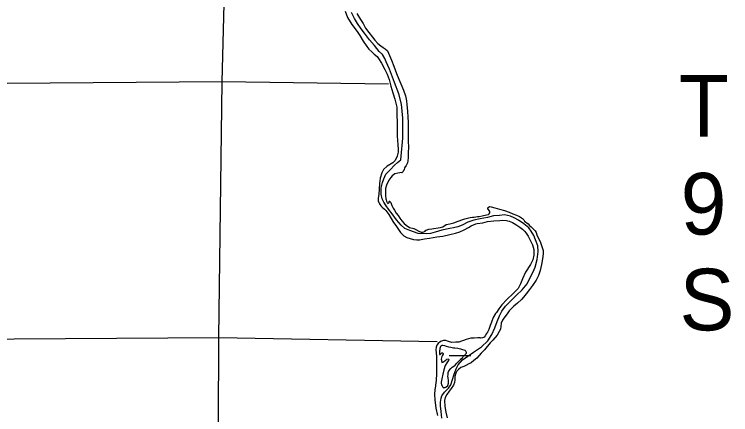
# Model space of a CAD drawing. Extents: x 369523 to 838377, y 495025 to 936819.
# Drawn here: x 617632 to 632351, y 711224 to 719450 of the extents above; entities that cross this region are included whole.
import ezdxf

# ---------------------------------------------------------------- set-up
doc = ezdxf.new("R2010")
doc.units = 0
for name, color, linetype in [('21', 7, 'Continuous'), ('Level 10', 7, 'Continuous'), ('Level 22', 7, 'Continuous'), ('Level 6', 7, 'Continuous')]:
    doc.layers.add(name, color=color, linetype=linetype)

msp = doc.modelspace()

# ---------------------------------------------------------------- linework, layer by layer
at = {"layer": '21'}
msp.add_line((631606, 715557), (631606, 715557), dxfattribs=at)
at = {"layer": 'Level 10'}
for points in [[(624432, 719513), (624479, 719388), (624570, 719240), (624676, 719094), (624731, 719015), (624802, 718901), (624874, 718792), (624917, 718737), (624977, 718678), (625026, 718633), (625085, 718581), (625112, 718541), (625176, 718446), (625247, 718318), (625293, 718221), (625333, 718112), (625370, 717976), (625407, 717837), (625450, 717706), (625474, 717628), (625490, 717540), (625495, 717390), (625499, 717222), (625499, 717074), (625501, 716948), (625505, 716866), (625511, 716770), (625519, 716682), (625519, 716616), (625501, 716533), (625457, 716450), (625408, 716399), (625290, 716328), (625221, 716259), (625183, 716192), (625151, 716087), (625134, 715972), (625127, 715856), (625119, 715752), (625111, 715663), (625106, 715615), (625119, 715585), (625137, 715554), (625164, 715518), (625193, 715487), (625236, 715446), (625264, 715421), (625330, 715334), (625376, 715257), (625422, 715176), (625469, 715109), (625525, 715030), (625566, 714969), (625636, 714900), (625695, 714861)], [(624673, 719469), (624744, 719346), (624798, 719261), (624850, 719164), (624914, 719079), (624990, 718979), (625041, 718916), (625103, 718851), (625166, 718803), (625208, 718766), (625253, 718743), (625300, 718698), (625380, 718505), (625433, 718384), (625488, 718235), (625535, 718116), (625571, 718023), (625628, 717894), (625669, 717773), (625689, 717673), (625699, 717589), (625714, 717457), (625720, 717339), (625723, 717231), (625723, 717115), (625727, 716959), (625728, 716845), (625732, 716719), (625727, 716602), (625727, 716510), (625717, 716438), (625710, 716402), (625700, 716370), (625685, 716341), (625650, 716298), (625641, 716258), (625637, 716250), (625631, 716238), (625620, 716218), (625602, 716197), (625592, 716195), (625582, 716197), (625552, 716196), (625509, 716189), (625449, 716170), (625398, 716130), (625367, 716094), (625328, 716041), (625282, 715942), (625262, 715871), (625256, 715795), (625257, 715743), (625262, 715709), (625265, 715677), (625267, 715661), (625273, 715639), (625282, 715613), (625286, 715599), (625291, 715585), (625299, 715574), (625309, 715566), (625321, 715568), (625327, 715576), (625333, 715586), (625332, 715604), (625338, 715610), (625346, 715611), (625356, 715599), (625367, 715581), (625392, 715520), (625417, 715464), (625444, 715423), (625481, 715367), (625517, 715314), (625554, 715263), (625597, 715206), (625642, 715153), (625687, 715118), (625754, 715071), (625840, 715047), (625885, 715026), (625947, 714995), (625994, 714976), (626020, 714977), (626050, 714984), (626071, 714992), (626087, 715012), (626095, 715017), (626150, 715036), (626212, 715043)], [(626212, 715043), (626385, 715069), (626435, 715086), (626508, 715130), (626583, 715148), (626661, 715169), (626750, 715203), (626845, 715234), (626889, 715245), (627000, 715277), (627050, 715280), (627078, 715285), (627149, 715293), (627185, 715295), (627247, 715309), (627331, 715327), (627376, 715340), (627392, 715352), (627401, 715372), (627403, 715402), (627392, 715420), (627372, 715438), (627362, 715449), (627363, 715472), (627371, 715480), (627393, 715498), (627431, 715497), (627505, 715477), (627598, 715447), (627704, 715421), (627803, 715385), (627875, 715353), (627950, 715320), (628011, 715294), (628071, 715257), (628098, 715224), (628117, 715202), (628188, 715148), (628221, 715112), (628255, 715085), (628284, 715046), (628333, 715001), (628354, 714965), (628371, 714921), (628402, 714846), (628438, 714781), (628462, 714703), (628502, 714600), (628497, 714532), (628488, 714425), (628465, 714311), (628435, 714184), (628402, 714085), (628356, 713986), (628279, 713878), (628216, 713798), (628151, 713707), (628094, 713640), (628051, 713593), (627973, 713515), (627893, 713453), (627840, 713398), (627803, 713359), (627776, 713316), (627717, 713241), (627692, 713208), (627663, 713163), (627637, 713101), (627630, 713034), (627621, 712984), (627597, 712932), (627556, 712859), (627467, 712758), (627412, 712697), (627293, 712554), (627227, 712485), (627133, 712388), (627075, 712335), (627018, 712292), (626970, 712271), (626909, 712231), (626870, 712216), (626804, 712193), (626759, 712154), (626726, 712121), (626701, 712074), (626686, 712010), (626682, 711942), (626679, 711886), (626653, 711827), (626610, 711762), (626567, 711707), (626517, 711638), (626488, 711577), (626474, 711517), (626479, 711389), (626499, 711273), (626526, 711159)], [(625695, 714861), (625831, 714824), (625903, 714814), (625957, 714815), (626057, 714838), (626162, 714852), (626312, 714875), (626437, 714894), (626578, 714925), (626694, 714954), (626787, 714982), (626872, 715024), (626963, 715072), (627022, 715105), (627115, 715142), (627143, 715150), (627256, 715169), (627354, 715191), (627485, 715208), (627605, 715217), (627673, 715218), (627743, 715214), (627803, 715203), (627870, 715170), (627902, 715153), (627957, 715118), (628018, 715078), (628074, 715037), (628115, 714996), (628152, 714951), (628192, 714889), (628225, 714826), (628238, 714798), (628280, 714713), (628304, 714621), (628306, 714501), (628287, 714403), (628237, 714310), (628136, 714153), (628076, 714014), (628036, 713915), (627984, 713815), (627885, 713715), (627751, 713592), (627650, 713483), (627588, 713398), (627540, 713323), (627520, 713300), (627474, 713221), (627436, 713122), (627412, 713056), (627382, 712977), (627367, 712944), (627355, 712922), (627336, 712890), (627305, 712845), (627283, 712818), (627276, 712812), (627252, 712804), (627218, 712799), (627202, 712803), (627154, 712805), (627080, 712798), (627010, 712794), (626967, 712785), (626917, 712768), (626865, 712751), (626818, 712734), (626764, 712717), (626702, 712713), (626625, 712709), (626556, 712726), (626530, 712735), (626496, 712749), (626454, 712750), (626388, 712724), (626341, 712683), (626314, 712652), (626297, 712612), (626294, 712554), (626298, 712496), (626305, 712420), (626308, 712292), (626309, 712070), (626301, 711925), (626289, 711827), (626287, 711809), (626275, 711744), (626269, 711640), (626272, 711526), (626290, 711358), (626327, 711209)], [(626561, 712612), (626513, 712627), (626476, 712638), (626440, 712647), (626424, 712647), (626418, 712645), (626402, 712636), (626393, 712632), (626389, 712622), (626381, 712602), (626374, 712584), (626372, 712558), (626369, 712538), (626367, 712525), (626367, 712509), (626368, 712499), (626370, 712487), (626368, 712481), (626366, 712473), (626370, 712463), (626376, 712462), (626382, 712462), (626390, 712466), (626398, 712472), (626406, 712480), (626418, 712493), (626428, 712497), (626438, 712491), (626446, 712483), (626442, 712469), (626431, 712445), (626419, 712421), (626412, 712392), (626405, 712366), (626409, 712342), (626411, 712326), (626414, 712316), (626414, 712304), (626418, 712298), (626440, 712303), (626456, 712315), (626475, 712330), (626485, 712338), (626503, 712350), (626521, 712363), (626542, 712371), (626556, 712366), (626559, 712356), (626557, 712345), (626547, 712327), (626520, 712291), (626487, 712236), (626456, 712145), (626440, 712058), (626416, 711962), (626405, 711892), (626406, 711861), (626413, 711834), (626421, 711816), (626434, 711792), (626450, 711778), (626466, 711781), (626482, 711781), (626500, 711789), (626537, 711824), (626554, 711871), (626552, 711923), (626545, 711983), (626542, 712013), (626544, 712041), (626545, 712089), (626562, 712127), (626599, 712170), (626628, 712197), (626662, 712220), (626693, 712244), (626728, 712281), (626752, 712308), (626779, 712336), (626810, 712363), (626808, 712373)], [(626808, 712373), (626838, 712392), (626857, 712416), (626876, 712441), (626892, 712449), (626896, 712457), (626914, 712478), (626921, 712490), (626921, 712504), (626919, 712516), (626908, 712532), (626896, 712541), (626878, 712547), (626850, 712558), (626810, 712569), (626775, 712579), (626745, 712582), (626683, 712589), (626659, 712592), (626599, 712603), (626561, 712612)]]:
    msp.add_lwpolyline(points, dxfattribs=at)
at = {"layer": 'Level 22'}
for points in [[(621819, 697033), (621802, 702257), (621814, 707457), (621836, 712812), (621906, 718060), (621958, 720206)], [(625319, 718012), (621906, 718060), (616598, 718019), (611076, 718430)], [(611223, 713354), (616574, 712777), (621836, 712812), (626318, 712728)], [(626564, 712443), (627014, 712440)]]:
    msp.add_lwpolyline(points, dxfattribs=at)
at = {"layer": 'Level 6'}
for points in [[(625508, 716407), (625577, 716461), (625575, 716463), (625584, 716535), (625612, 716904), (625618, 717030), (625618, 717142), (625617, 717318), (625591, 717604), (625536, 717818), (625446, 718051), (625383, 718216), (625342, 718321), (625275, 718476), (625242, 718542), (625195, 718623), (625128, 718688), (625032, 718807), (624931, 718927), (624829, 719062), (624759, 719151), (624682, 719260), (624620, 719363), (624560, 719488)], [(626417, 711155), (626401, 711287), (626391, 711405), (626392, 711479), (626401, 711566), (626418, 711612), (626469, 711689), (626551, 711766), (626604, 711835), (626636, 711946), (626670, 712059), (626713, 712169), (626753, 712248), (626841, 712354), (626952, 712427), (627067, 712507), (627229, 712616), (627360, 712744), (627442, 712868), (627506, 713005), (627556, 713136), (627600, 713253), (627648, 713350), (627723, 713451), (627852, 713581), (627953, 713681), (628067, 713791), (628167, 713915), (628244, 714068), (628293, 714161), (628335, 714256), (628376, 714413), (628398, 714579), (628386, 714691), (628342, 714815), (628309, 714904), (628255, 714995), (628202, 715063), (628103, 715145), (627994, 715220), (627905, 715270), (627825, 715305), (627705, 715333), (627601, 715319), (627479, 715313), (627352, 715275), (627207, 715245), (627075, 715219), (626954, 715177), (626831, 715121), (626748, 715086), (626654, 715064), (626579, 715051), (626419, 715012), (626282, 714976), (626183, 714950), (626099, 714941), (625933, 714948), (625756, 715006), (625654, 715050), (625579, 715117), (625485, 715224), (625395, 715352), (625324, 715447), (625273, 715515), (625222, 715592), (625193, 715659), (625171, 715755), (625171, 715885), (625199, 715992), (625222, 716072), (625268, 716165), (625353, 716257), (625443, 716348), (625508, 716407)]]:
    msp.add_lwpolyline(points, dxfattribs=at)

# ---------------------------------------------------------------- texts
at = {"layer": '21'}
for s, p in [('T', (631283, 716935)), ('9', (631323, 714924)), ('S', (631299, 712956))]:
    msp.add_text(s, height=1267, dxfattribs=at).set_placement(p)

doc.saveas('drawing.dxf')
